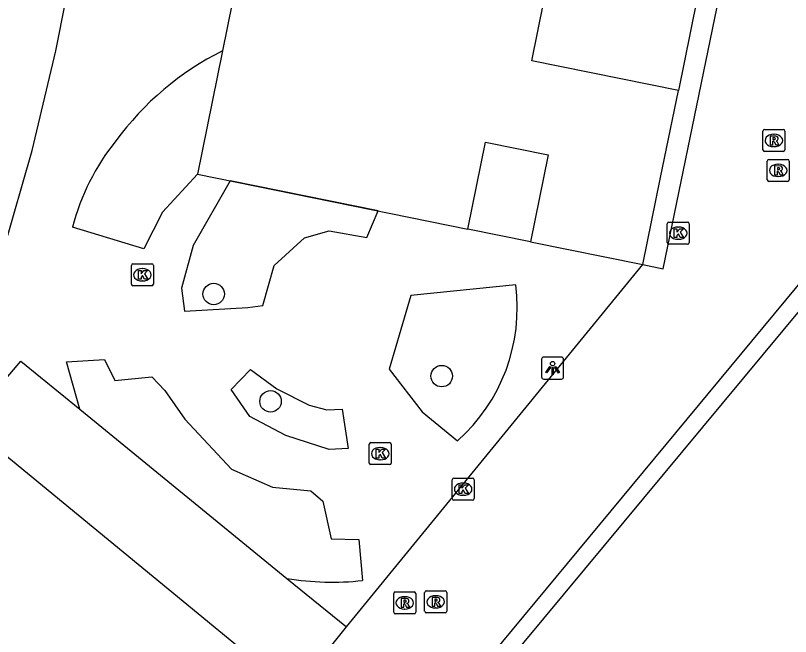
# Model space of a CAD drawing. Extents: x 161772 to 163123, y 383092 to 383917.
# Drawn here: x 161997.61 to 162032.86, y 383327.81 to 383356.05 of the extents above; entities that cross this region are included whole.
import ezdxf

# ---------------------------------------------------------------- set-up
doc = ezdxf.new("R2010")
doc.units = 0
for name, color, linetype in [('IMGEO_Boom', 7, 'Continuous'), ('IMGEO_Erf', 7, 'Continuous'), ('IMGEO_Groenvoorziening', 7, 'Continuous'), ('IMGEO_Kolk', 7, 'Continuous'), ('IMGEO_Lichtpunt', 7, 'Continuous'), ('IMGEO_Pand', 7, 'Continuous'), ('IMGEO_Pand_overbouw', 7, 'Continuous'), ('IMGEO_Rijbaan_lokaal_open', 7, 'Continuous'), ('IMGEO_Rioolput', 7, 'Continuous')]:
    doc.layers.add(name, color=color, linetype=linetype)

msp = doc.modelspace()

# ---------------------------------------------------------------- linework, layer by layer
at = {"layer": 'IMGEO_Boom'}
for centre in [(162006.625, 383343.385), (162016.998, 383339.653), (162009.212, 383338.505)]:
    msp.add_circle(centre, 0.489, dxfattribs=at)
at = {"layer": 'IMGEO_Erf'}
for points in [[(161995.408, 383337.468), (161997.855, 383340.328), (162000.534, 383338.156)], [(162009.958, 383330.454), (162012.665, 383328.248)]]:
    msp.add_lwpolyline(points, dxfattribs=at)
at = {"layer": 'IMGEO_Groenvoorziening'}
for points in [[(162007.019, 383354.441), (162005.886, 383348.837)], [(162005.886, 383348.837), (162004.289, 383347.107), (162003.44, 383345.44), (162000.206, 383346.427)], [(162014.103, 383347.168), (162007.368, 383348.536), (162005.684, 383345.596), (162005.161, 383343.65), (162005.293, 383342.601), (162008.185, 383342.77), (162008.856, 383342.869), (162009.37, 383344.686), (162010.753, 383345.934), (162011.872, 383346.254), (162013.592, 383345.959), (162014.103, 383347.168)], [(162020.364, 383343.8), (162015.595, 383343.32), (162014.609, 383339.966), (162016.114, 383338.026), (162017.72, 383336.713)], [(162000.534, 383338.156), (161999.922, 383340.309), (162001.659, 383340.407), (162002.123, 383339.452), (162003.817, 383339.617), (162004.405, 383339.002), (162005.315, 383337.692), (162007.438, 383335.428), (162009.307, 383334.606), (162011.037, 383334.435), (162011.587, 383333.971), (162011.965, 383332.252), (162013.226, 383332.224), (162013.396, 383330.357)], [(162010.971, 383338.331), (162011.769, 383338.123), (162012.466, 383338.156), (162012.745, 383336.368), (162011.876, 383336.32), (162009.901, 383336.951), (162008.268, 383337.823), (162007.417, 383339.042), (162008.293, 383339.952), (162009.504, 383339.069), (162010.971, 383338.331)], [(162000.534, 383338.156), (162009.958, 383330.454)]]:
    msp.add_lwpolyline(points, dxfattribs=at)
for centre, radius, start, end in [((162013.024, 383342.42), 13.437, 116.5435, 143.8539), ((162010.2, 383343.864), 10.317, 141.0779, 165.6167), ((162012.351, 383342.753), 8.081, 311.6365, 7.4447), ((162012.021, 383342.583), 12.303, 260.3489, 276.4189)]:
    msp.add_arc(centre, radius, start, end, dxfattribs=at)
at = {"layer": 'IMGEO_Kolk'}
for p, q in [((162027.254, 383345.728), (162027.254, 383346.58)), ((162027.329, 383346.654), (162028.181, 383346.654)), ((162028.255, 383346.58), (162028.255, 383345.728)), ((162027.742, 383346.434), (162027.767, 383346.434)), ((162027.765, 383345.874), (162027.74, 383345.874)), ((162028.181, 383345.654), (162027.329, 383345.654)), ((162002.954, 383344.761), (162003.806, 383344.761)), ((162002.879, 383343.835), (162002.879, 383344.687)), ((162003.367, 383344.541), (162003.392, 383344.541)), ((162003.88, 383344.687), (162003.88, 383343.835)), ((162003.806, 383343.761), (162002.954, 383343.761)), ((162003.39, 383343.981), (162003.365, 383343.981)), ((162013.775, 383336.626), (162014.627, 383336.626)), ((162013.7, 383335.7), (162013.7, 383336.552)), ((162014.188, 383336.406), (162014.213, 383336.406)), ((162014.701, 383336.552), (162014.701, 383335.7)), ((162014.627, 383335.626), (162013.775, 383335.626)), ((162014.211, 383335.846), (162014.186, 383335.846)), ((162017.472, 383334.085), (162017.472, 383334.937)), ((162017.547, 383335.011), (162018.399, 383335.011)), ((162018.473, 383334.937), (162018.473, 383334.085)), ((162017.96, 383334.791), (162017.985, 383334.791)), ((162017.983, 383334.231), (162017.958, 383334.231)), ((162018.399, 383334.011), (162017.547, 383334.011))]:
    msp.add_line(p, q, dxfattribs=at)
for points in [[(162027.254, 383345.728), (162027.254, 383346.58)], [(162027.329, 383346.654), (162028.181, 383346.654)], [(162028.255, 383346.58), (162028.255, 383345.728)], [(162027.575, 383346.354), (162027.698, 383346.354), (162027.698, 383346.203), (162027.828, 383346.354), (162027.992, 383346.354), (162027.846, 383346.203), (162027.999, 383345.954), (162027.847, 383345.954), (162027.762, 383346.118), (162027.698, 383346.051), (162027.698, 383345.954), (162027.575, 383345.954), (162027.575, 383346.354)], [(162028.181, 383345.654), (162027.329, 383345.654)], [(162002.954, 383344.761), (162003.806, 383344.761)], [(162002.879, 383343.835), (162002.879, 383344.687)], [(162003.2, 383344.461), (162003.323, 383344.461), (162003.323, 383344.31), (162003.453, 383344.461), (162003.617, 383344.461), (162003.471, 383344.31), (162003.624, 383344.061), (162003.472, 383344.061), (162003.387, 383344.225), (162003.323, 383344.158), (162003.323, 383344.061), (162003.2, 383344.061), (162003.2, 383344.461)], [(162003.88, 383344.687), (162003.88, 383343.835)], [(162003.806, 383343.761), (162002.954, 383343.761)], [(162013.775, 383336.626), (162014.627, 383336.626)], [(162013.7, 383335.7), (162013.7, 383336.552)], [(162014.021, 383336.326), (162014.144, 383336.326), (162014.144, 383336.175), (162014.274, 383336.326), (162014.438, 383336.326), (162014.292, 383336.175), (162014.445, 383335.926), (162014.293, 383335.926), (162014.208, 383336.09), (162014.144, 383336.023), (162014.144, 383335.926), (162014.021, 383335.926), (162014.021, 383336.326)], [(162014.701, 383336.552), (162014.701, 383335.7)], [(162014.627, 383335.626), (162013.775, 383335.626)], [(162017.472, 383334.085), (162017.472, 383334.937)], [(162017.547, 383335.011), (162018.399, 383335.011)], [(162018.473, 383334.937), (162018.473, 383334.085)], [(162017.793, 383334.711), (162017.916, 383334.711), (162017.916, 383334.56), (162018.046, 383334.711), (162018.21, 383334.711), (162018.064, 383334.56), (162018.217, 383334.311), (162018.065, 383334.311), (162017.98, 383334.475), (162017.916, 383334.408), (162017.916, 383334.311), (162017.793, 383334.311), (162017.793, 383334.711)], [(162018.399, 383334.011), (162017.547, 383334.011)]]:
    msp.add_lwpolyline(points, dxfattribs=at)
for centre, start, end in [((162027.331, 383346.578), 91.552, 178.448), ((162027.331, 383346.578), 91.552, 178.448), ((162028.179, 383346.578), 1.552, 88.448), ((162028.179, 383346.578), 1.552, 88.448), ((162027.331, 383345.73), 181.552, 268.448), ((162027.331, 383345.73), 181.552, 268.448), ((162028.179, 383345.73), 271.552, 358.448), ((162028.179, 383345.73), 271.552, 358.448), ((162002.956, 383344.685), 91.552, 178.448), ((162002.956, 383344.685), 91.552, 178.448), ((162003.804, 383344.685), 1.552, 88.448), ((162003.804, 383344.685), 1.552, 88.448), ((162002.956, 383343.837), 181.552, 268.448), ((162002.956, 383343.837), 181.552, 268.448), ((162003.804, 383343.837), 271.552, 358.448), ((162003.804, 383343.837), 271.552, 358.448), ((162013.777, 383336.55), 91.552, 178.448), ((162013.777, 383336.55), 91.552, 178.448), ((162014.625, 383336.55), 1.552, 88.448), ((162014.625, 383336.55), 1.552, 88.448), ((162013.777, 383335.702), 181.552, 268.448), ((162013.777, 383335.702), 181.552, 268.448), ((162014.625, 383335.702), 271.552, 358.448), ((162014.625, 383335.702), 271.552, 358.448), ((162017.549, 383334.935), 91.552, 178.448), ((162017.549, 383334.935), 91.552, 178.448), ((162018.397, 383334.935), 1.552, 88.448), ((162018.397, 383334.935), 1.552, 88.448), ((162017.549, 383334.087), 181.552, 268.448), ((162017.549, 383334.087), 181.552, 268.448), ((162018.397, 383334.087), 271.552, 358.448), ((162018.397, 383334.087), 271.552, 358.448)]:
    msp.add_arc(centre, 0.0765, start, end, dxfattribs=at)
for centre, major_axis, ratio, start_param, end_param in [((162027.741, 383346.154), (-0.387, 0.002), 0.722429, 4.712389, 7.853982), ((162027.766, 383346.154), (-0.39, 0.002), 0.717154, 1.570796, 4.712389), ((162003.366, 383344.261), (-0.387, 0.002), 0.722429, 4.712389, 7.853982), ((162003.391, 383344.261), (-0.39, 0.002), 0.717154, 1.570796, 4.712389), ((162014.187, 383336.126), (-0.387, 0.002), 0.722429, 4.712389, 7.853982), ((162014.212, 383336.126), (-0.39, 0.002), 0.717154, 1.570796, 4.712389), ((162017.959, 383334.511), (-0.387, 0.002), 0.722429, 4.712389, 7.853982), ((162017.984, 383334.511), (-0.39, 0.002), 0.717154, 1.570796, 4.712389)]:
    msp.add_ellipse(centre, major_axis=major_axis, ratio=ratio, start_param=start_param, end_param=end_param, dxfattribs=at)
at = {"layer": 'IMGEO_Lichtpunt'}
for p, q in [((162022.443, 383340.516), (162021.635, 383340.516)), ((162022.443, 383340.516), (162021.635, 383340.516)), ((162021.541, 383340.421), (162021.541, 383339.614)), ((162021.541, 383340.421), (162021.541, 383339.614)), ((162022.537, 383339.614), (162022.537, 383340.421)), ((162022.537, 383339.614), (162022.537, 383340.421)), ((162021.635, 383339.52), (162022.443, 383339.52)), ((162021.635, 383339.52), (162022.443, 383339.52))]:
    msp.add_line(p, q, dxfattribs=at)
for points in [[(162021.915, 383340.085), (162021.954, 383340.057), (162021.766, 383339.795), (162021.728, 383339.822), (162021.915, 383340.085)], [(162022.017, 383340.037), (162022.064, 383340.037), (162022.064, 383339.715), (162022.017, 383339.715), (162022.017, 383340.037)], [(162022.127, 383340.057), (162022.165, 383340.084), (162022.352, 383339.822), (162022.313, 383339.794), (162022.127, 383340.057)]]:
    msp.add_lwpolyline(points, dxfattribs=at)
msp.add_circle((162022.04, 383340.219), 0.0994, dxfattribs=at)
for centre, start, end in [((162021.635, 383340.421), 90, 180), ((162021.635, 383340.421), 90, 180), ((162022.443, 383340.421), 0, 90), ((162022.443, 383340.421), 0, 90), ((162021.635, 383339.614), 180, 270), ((162021.635, 383339.614), 180, 270), ((162022.443, 383339.614), 270, 0), ((162022.443, 383339.614), 270, 360)]:
    msp.add_arc(centre, 0.0946, start, end, dxfattribs=at)
at = {"layer": 'IMGEO_Pand'}
for points in [[(161995.408, 383337.468), (161994.082, 383338.557), (161994.762, 383341.104), (161995.6, 383340.876), (161997.08, 383345.427), (161998.362, 383349.907), (161999.45, 383354.443), (162000.369, 383359.109), (161999.614, 383359.277), (162000.777, 383363.851)], [(162028.881, 383358.134), (162027.762, 383352.647), (162021.091, 383353.996), (162022.202, 383359.485)], [(162018.995, 383350.294), (162021.837, 383349.719), (162021.03, 383345.761), (162018.188, 383346.338), (162018.995, 383350.294)], [(162044.491, 383333.503), (162033.413, 383342.802), (162019.834, 383326.482)], [(162010.273, 383325.262), (161995.408, 383337.468)]]:
    msp.add_lwpolyline(points, dxfattribs=at)
at = {"layer": 'IMGEO_Pand_overbouw'}
msp.add_lwpolyline([(162022.202, 383359.485), (162008.596, 383362.237), (162005.886, 383348.837), (162018.188, 383346.338), (162018.995, 383350.294), (162021.837, 383349.719), (162021.03, 383345.761), (162026.145, 383344.722), (162026.953, 383348.684), (162027.762, 383352.647), (162021.091, 383353.996)], close=True, dxfattribs=at)
at = {"layer": 'IMGEO_Rijbaan_lokaal_open'}
for points in [[(162012.665, 383328.248), (162026.145, 383344.722), (162027.077, 383344.535), (162029.829, 383357.939)], [(162044.491, 383333.503), (162045.324, 383334.504), (162033.597, 383344.262), (162019.25, 383326.968), (162019.834, 383326.482)], [(162010.273, 383325.262), (162012.665, 383328.248)]]:
    msp.add_lwpolyline(points, dxfattribs=at)
at = {"layer": 'IMGEO_Rioolput'}
for p, q in [((162031.604, 383349.945), (162031.604, 383350.797)), ((162031.679, 383350.871), (162032.531, 383350.871)), ((162032.605, 383350.797), (162032.605, 383349.945)), ((162032.092, 383350.651), (162032.117, 383350.651)), ((162032.115, 383350.091), (162032.09, 383350.091)), ((162032.531, 383349.871), (162031.679, 383349.871)), ((162031.803, 383348.583), (162031.803, 383349.435)), ((162031.878, 383349.509), (162032.73, 383349.509)), ((162032.291, 383349.289), (162032.316, 383349.289)), ((162032.804, 383349.435), (162032.804, 383348.583)), ((162032.314, 383348.729), (162032.289, 383348.729)), ((162032.73, 383348.509), (162031.878, 383348.509)), ((162014.812, 383328.914), (162014.812, 383329.766)), ((162014.887, 383329.84), (162015.739, 383329.84)), ((162015.3, 383329.62), (162015.325, 383329.62)), ((162015.813, 383329.766), (162015.813, 383328.914)), ((162016.221, 383328.961), (162016.221, 383329.813)), ((162016.296, 383329.887), (162017.148, 383329.887)), ((162016.709, 383329.667), (162016.734, 383329.667)), ((162017.222, 383329.813), (162017.222, 383328.961)), ((162015.739, 383328.84), (162014.887, 383328.84)), ((162015.323, 383329.06), (162015.298, 383329.06)), ((162017.148, 383328.887), (162016.296, 383328.887)), ((162016.732, 383329.107), (162016.707, 383329.107))]:
    msp.add_line(p, q, dxfattribs=at)
for points in [[(162031.604, 383349.945), (162031.604, 383350.797)], [(162031.679, 383350.871), (162032.531, 383350.871)], [(162032.605, 383350.797), (162032.605, 383349.945)], [(162032.193, 383350.569), (162031.941, 383350.571), (162031.941, 383350.171)], [(162032.119, 383350.49), (162032.065, 383350.49), (162032.065, 383350.409)], [(162032.065, 383350.409), (162032.117, 383350.409)], [(162031.941, 383350.171), (162032.065, 383350.171), (162032.065, 383350.333), (162032.076, 383350.333)], [(162032.123, 383350.304), (162032.194, 383350.171), (162032.334, 383350.171), (162032.269, 383350.297)], [(162032.531, 383349.871), (162031.679, 383349.871)], [(162031.803, 383348.583), (162031.803, 383349.435)], [(162031.878, 383349.509), (162032.73, 383349.509)], [(162032.804, 383349.435), (162032.804, 383348.583)], [(162032.392, 383349.207), (162032.14, 383349.209), (162032.14, 383348.809)], [(162032.14, 383348.809), (162032.264, 383348.809), (162032.264, 383348.971), (162032.275, 383348.971)], [(162032.318, 383349.128), (162032.264, 383349.128), (162032.264, 383349.047)], [(162032.264, 383349.047), (162032.316, 383349.047)], [(162032.322, 383348.942), (162032.393, 383348.809), (162032.533, 383348.809), (162032.468, 383348.935)], [(162032.73, 383348.509), (162031.878, 383348.509)], [(162014.812, 383328.914), (162014.812, 383329.766)], [(162014.887, 383329.84), (162015.739, 383329.84)], [(162015.813, 383329.766), (162015.813, 383328.914)], [(162016.221, 383328.961), (162016.221, 383329.813)], [(162016.296, 383329.887), (162017.148, 383329.887)], [(162016.81, 383329.585), (162016.558, 383329.587), (162016.558, 383329.187)], [(162017.222, 383329.813), (162017.222, 383328.961)], [(162015.401, 383329.538), (162015.149, 383329.54), (162015.149, 383329.14)], [(162015.149, 383329.14), (162015.273, 383329.14), (162015.273, 383329.302), (162015.284, 383329.302)], [(162015.327, 383329.459), (162015.273, 383329.459), (162015.273, 383329.378)], [(162015.273, 383329.378), (162015.325, 383329.378)], [(162015.331, 383329.273), (162015.402, 383329.14), (162015.542, 383329.14), (162015.477, 383329.266)], [(162016.558, 383329.187), (162016.682, 383329.187), (162016.682, 383329.349), (162016.693, 383329.349)], [(162016.736, 383329.506), (162016.682, 383329.506), (162016.682, 383329.425)], [(162016.682, 383329.425), (162016.734, 383329.425)], [(162016.74, 383329.32), (162016.811, 383329.187), (162016.951, 383329.187), (162016.886, 383329.313)], [(162015.739, 383328.84), (162014.887, 383328.84)], [(162017.148, 383328.887), (162016.296, 383328.887)]]:
    msp.add_lwpolyline(points, dxfattribs=at)
for centre, radius, start, end in [((162031.681, 383350.795), 0.0765, 91.552, 178.448), ((162031.681, 383350.795), 0.0765, 91.552, 178.448), ((162032.529, 383350.795), 0.0765, 1.552, 88.448), ((162032.529, 383350.795), 0.0765, 1.552, 88.448), ((162032.101, 383350.598), 0.19, 274.7715, 282.9687), ((162032.125, 383350.394), 0.0964, 77.0061, 93.1865), ((162032.139, 383350.451), 0.0378, 276.6634, 79.6772), ((162032.192, 383350.459), 0.109, 350.3612, 89.416), ((162032.19, 383350.459), 0.112, 277.5842, 350.9817), ((162032.174, 383350.244), 0.108, 29.5134, 73.7905), ((162032.075, 383350.28), 0.0533, 26.0293, 88.6989), ((162031.681, 383349.947), 0.0765, 181.552, 268.448), ((162031.681, 383349.947), 0.0765, 181.552, 268.448), ((162032.529, 383349.947), 0.0765, 271.552, 358.448), ((162032.529, 383349.947), 0.0765, 271.552, 358.448), ((162031.88, 383349.433), 0.0765, 91.552, 178.448), ((162031.88, 383349.433), 0.0765, 91.552, 178.448), ((162032.728, 383349.433), 0.0765, 1.552, 88.448), ((162032.728, 383349.433), 0.0765, 1.552, 88.448), ((162032.274, 383348.918), 0.0533, 26.0293, 88.6989), ((162032.3, 383349.236), 0.19, 274.7715, 282.9687), ((162032.324, 383349.032), 0.0964, 77.0061, 93.1865), ((162032.338, 383349.089), 0.0378, 276.6634, 79.6772), ((162032.391, 383349.097), 0.109, 350.3612, 89.416), ((162032.389, 383349.097), 0.112, 277.5842, 350.9817), ((162032.373, 383348.882), 0.108, 29.5134, 73.7905), ((162031.88, 383348.585), 0.0765, 181.552, 268.448), ((162031.88, 383348.585), 0.0765, 181.552, 268.448), ((162032.728, 383348.585), 0.0765, 271.552, 358.448), ((162032.728, 383348.585), 0.0765, 271.552, 358.448), ((162014.889, 383329.764), 0.0765, 91.552, 178.448), ((162014.889, 383329.764), 0.0765, 91.552, 178.448), ((162015.737, 383329.764), 0.0765, 1.552, 88.448), ((162015.737, 383329.764), 0.0765, 1.552, 88.448), ((162016.298, 383329.811), 0.0765, 91.552, 178.448), ((162016.298, 383329.811), 0.0765, 91.552, 178.448), ((162016.809, 383329.475), 0.109, 350.3612, 89.416), ((162017.146, 383329.811), 0.0765, 1.552, 88.448), ((162017.146, 383329.811), 0.0765, 1.552, 88.448), ((162015.283, 383329.249), 0.0533, 26.0293, 88.6989), ((162015.309, 383329.567), 0.19, 274.7715, 282.9687), ((162015.333, 383329.363), 0.0964, 77.0061, 93.1865), ((162015.347, 383329.42), 0.0378, 276.6634, 79.6772), ((162015.4, 383329.428), 0.109, 350.3612, 89.416), ((162015.398, 383329.428), 0.112, 277.5842, 350.9817), ((162015.382, 383329.213), 0.108, 29.5134, 73.7905), ((162016.692, 383329.296), 0.0533, 26.0293, 88.6989), ((162016.718, 383329.614), 0.19, 274.7715, 282.9687), ((162016.742, 383329.41), 0.0964, 77.0061, 93.1865), ((162016.756, 383329.467), 0.0378, 276.6634, 79.6772), ((162016.807, 383329.475), 0.112, 277.5842, 350.9817), ((162016.791, 383329.26), 0.108, 29.5134, 73.7905), ((162014.889, 383328.916), 0.0765, 181.552, 268.448), ((162014.889, 383328.916), 0.0765, 181.552, 268.448), ((162015.737, 383328.916), 0.0765, 271.552, 358.448), ((162015.737, 383328.916), 0.0765, 271.552, 358.448), ((162016.298, 383328.963), 0.0765, 181.552, 268.448), ((162016.298, 383328.963), 0.0765, 181.552, 268.448), ((162017.146, 383328.963), 0.0765, 271.552, 358.448), ((162017.146, 383328.963), 0.0765, 271.552, 358.448)]:
    msp.add_arc(centre, radius, start, end, dxfattribs=at)
for centre, major_axis, ratio, start_param, end_param in [((162032.091, 383350.371), (-0.387, 0.002), 0.722429, 4.712389, 7.853982), ((162032.116, 383350.371), (-0.39, 0.002), 0.717154, 1.570796, 4.712389), ((162032.29, 383349.009), (-0.387, 0.002), 0.722429, 4.712389, 7.853982), ((162032.315, 383349.009), (-0.39, 0.002), 0.717154, 1.570796, 4.712389), ((162015.299, 383329.34), (-0.387, 0.002), 0.722429, 4.712389, 7.853982), ((162015.324, 383329.34), (-0.39, 0.002), 0.717154, 1.570796, 4.712389), ((162016.708, 383329.387), (-0.387, 0.002), 0.722429, 4.712389, 7.853982), ((162016.733, 383329.387), (-0.39, 0.002), 0.717154, 1.570796, 4.712389)]:
    msp.add_ellipse(centre, major_axis=major_axis, ratio=ratio, start_param=start_param, end_param=end_param, dxfattribs=at)

doc.saveas('drawing.dxf')
